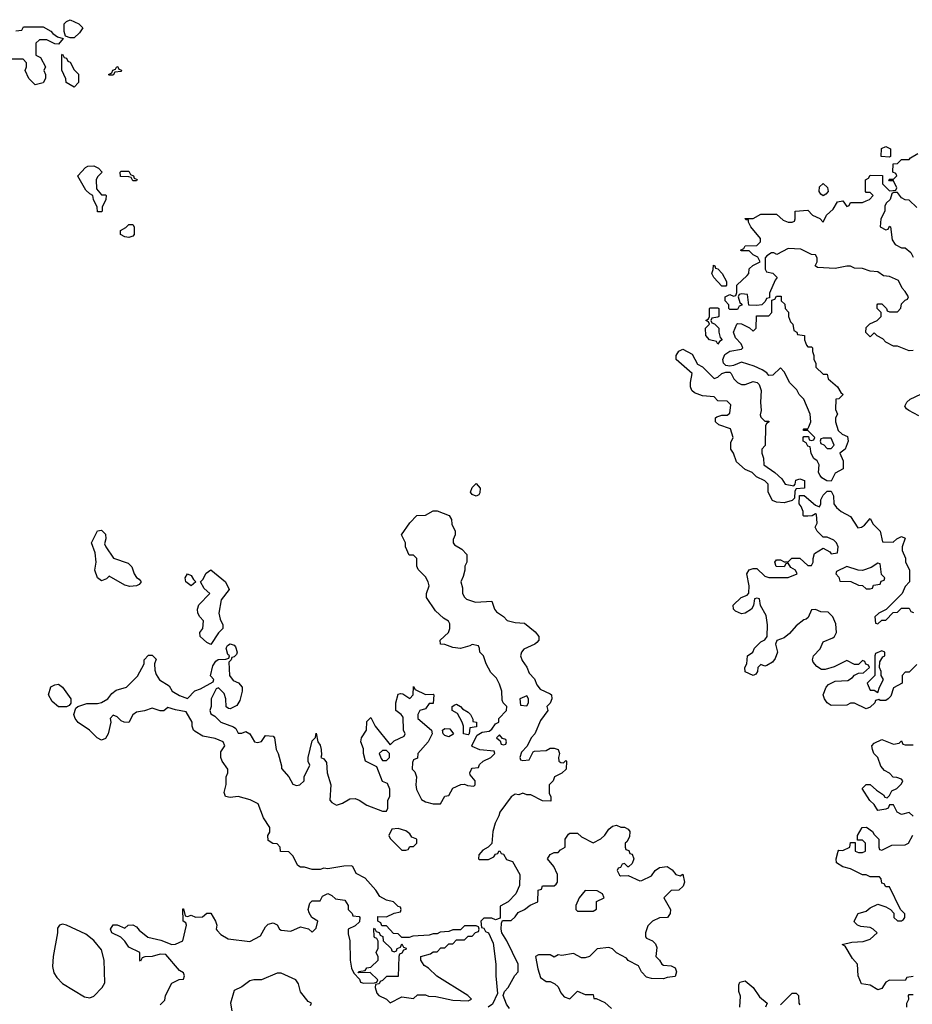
# Model space of a CAD drawing. Header units: inches. Extents: x 2601682 to 2755810, y 449311 to 584050.
# Tile 374 of 505: x 2714871 to 2719446, y 501264 to 506311. Entities that reach past the tile are written whole.
import ezdxf

# ---------------------------------------------------------------- set-up
doc = ezdxf.new("R2010")
doc.units = ezdxf.units.IN
doc.header["$MEASUREMENT"] = 0
doc.layers.add('C7510', color=7, linetype='Continuous')

msp = doc.modelspace()

# ---------------------------------------------------------------- linework, layer by layer
at = {"layer": 'C7510', "color": 2}
for points, elevation in [([(2715130, 506218), (2715106, 506226), (2715098, 506250), (2715098, 506290), (2715110, 506302), (2715128.9, 506311.1), (2715174, 506290), (2715194, 506270), (2715176.9, 506243.1), (2715150, 506218)], 2), ([(2715150, 505966), (2715108, 505990), (2715107.3, 506007.3), (2715087.3, 506052.7), (2715086, 506130), (2715090, 506134), (2715098, 506118), (2715110, 506114), (2715118, 506098), (2715130, 506094), (2715150, 506054), (2715171.6, 506031.6), (2715172, 505990)], 2), ([(2715330, 506026), (2715326, 506030), (2715342, 506038), (2715347.3, 506052.7), (2715362, 506058), (2715368.4, 506071.6), (2715374, 506070), (2715378, 506058), (2715392.7, 506052.7), (2715390, 506046), (2715358, 506042), (2715350, 506026)], 2), ([(2719330, 505606), (2719286, 505610), (2719288.7, 505651.3), (2719310, 505662), (2719334, 505650), (2719334, 505610)], 2), ([(2715290, 505414), (2715310, 505414), (2715314, 505410), (2715312, 505390), (2715294, 505350), (2715294, 505330), (2715290, 505326), (2715270, 505326), (2715268, 505350), (2715248, 505390), (2715246, 505410), (2715230, 505418), (2715210, 505438), (2715168.4, 505508.4), (2715168.4, 505511.6), (2715207.3, 505552.7), (2715220.4, 505559.6), (2715250, 505562), (2715274, 505550), (2715294, 505530), (2715270, 505506), (2715262, 505490), (2715263.6, 505443.6)], 2), ([(2715450, 505486), (2715442, 505502), (2715430, 505506), (2715388, 505508), (2715386, 505530), (2715390, 505534), (2715430, 505534), (2715438, 505518), (2715454, 505510), (2715458, 505498), (2715472.7, 505492.7), (2715470, 505486)], 2), ([(2718990, 505408), (2718976.4, 505416.4), (2718968, 505430), (2718970, 505454), (2718990, 505472), (2719011.6, 505451.6), (2719014, 505430), (2719003.6, 505416.4)], 2), ([(2715430, 505195.3), (2715410, 505198), (2715388, 505210), (2715388, 505230), (2715414.6, 505245.4), (2715430, 505262), (2715450, 505262), (2715458, 505250), (2715458, 505210), (2715450, 505202)], 2), ([(2718470, 504946), (2718428, 504990), (2718418, 505010), (2718426, 505030), (2718427.3, 505052.7), (2718434, 505050), (2718438, 505038), (2718450, 505034), (2718471, 505011), (2718494, 504970), (2718494, 504950), (2718490, 504946)], 2), ([(2718910, 504634), (2718930, 504634), (2718934, 504630), (2718934, 504610), (2718942, 504590), (2718942, 504570), (2718952, 504550), (2718952, 504530), (2718990, 504494), (2719010, 504494), (2719014, 504470), (2719062, 504430), (2719079.6, 504399.6), (2719091.3, 504390), (2719070, 504368), (2719054, 504366), (2719052.7, 504312.7), (2719062, 504290), (2719052, 504270), (2719052, 504250), (2719065.4, 504205.4), (2719086, 504186), (2719114, 504174), (2719118, 504150), (2719102, 504110), (2719074, 504090), (2719092, 504050), (2719091.6, 504008.4), (2719050, 503986), (2719030, 503946), (2719007.3, 503947.3), (2718983.1, 503963.1), (2718974.6, 503974.6), (2718966, 503990), (2718968, 504030), (2718958, 504050), (2718942, 504062), (2718928.4, 504088.4), (2718922, 504122), (2718910, 504126), (2718902, 504142), (2718886, 504150), (2718886, 504170), (2718890, 504174), (2718914, 504174), (2718918, 504158), (2718930, 504154), (2718942, 504158), (2718946, 504170), (2718910, 504206), (2718890, 504206), (2718886, 504210), (2718890, 504214), (2718910, 504214), (2718916.4, 504223.6), (2718926, 504250), (2718922, 504290), (2718890, 504366), (2718866, 504390), (2718854.6, 504414.6), (2718818, 504450), (2718790, 504506), (2718770, 504526), (2718731.3, 504488.7), (2718710, 504488), (2718700.4, 504500.4), (2718676.5, 504516.5), (2718635.5, 504535.5), (2718570, 504555.3), (2718530, 504538), (2718510, 504535.3), (2718490, 504538), (2718478, 504550), (2718475.3, 504570), (2718485.2, 504594.8), (2718510, 504612), (2718570, 504622), (2718578, 504630), (2718568, 504650), (2718540.2, 504680.2), (2718528.9, 504708.9), (2718546, 504750), (2718550, 504754), (2718570, 504752), (2718612, 504732), (2718630, 504714), (2718646, 504730), (2718647.3, 504792.7), (2718710, 504794), (2718726, 504810), (2718726, 504874), (2718742, 504878), (2718750, 504894), (2718774, 504894), (2718774, 504870), (2718792.7, 504852.7), (2718794, 504830), (2718811.6, 504811.6), (2718812, 504790), (2718822, 504762), (2718834, 504750), (2718838, 504718), (2718854, 504710), (2718858, 504698), (2718892.7, 504692.7), (2718894, 504670), (2718903.6, 504643.6)], 2), ([(2718450, 504648), (2718442, 504662), (2718406, 504670), (2718387.3, 504692.7), (2718386, 504730), (2718406, 504750), (2718402, 504762), (2718388, 504770), (2718402, 504778), (2718406, 504790), (2718406, 504830), (2718410, 504834), (2718450, 504834), (2718454, 504830), (2718454, 504790), (2718450, 504786), (2718418, 504782), (2718414, 504770), (2718418, 504758), (2718432.7, 504752.7), (2718454, 504730), (2718454, 504710), (2718462, 504682), (2718472, 504670), (2718458, 504662)], 2), ([(2718430, 504472), (2718450, 504478), (2718470, 504498), (2718490, 504504.7), (2718510, 504504.7), (2718518, 504498), (2718531.3, 504470), (2718550, 504451.3), (2718570, 504441), (2718590, 504441), (2718630, 504456), (2718650.8, 504450.8), (2718661, 504441), (2718670.8, 504410.8), (2718667.3, 504350), (2718672, 504308), (2718666, 504286), (2718670, 504274), (2718690, 504254), (2718710, 504254), (2718712, 504250), (2718698, 504242), (2718694, 504230), (2718691.3, 504128.7), (2718674, 504110), (2718674, 504090), (2718683.6, 504063.6), (2718684.7, 504030), (2718742, 503990), (2718776.9, 503956.9), (2718794, 503930), (2718838, 503922), (2718846, 503930), (2718848.4, 503951.6), (2718870, 503958), (2718894, 503950), (2718894, 503910), (2718850, 503906), (2718844.7, 503895.3), (2718842, 503858), (2718830, 503846), (2718790, 503835.3), (2718750, 503838), (2718730, 503846), (2718708, 503890), (2718708, 503930), (2718690, 503948), (2718648, 503968), (2718626, 503990), (2718590, 504006), (2718544.7, 504044.7), (2718528.9, 504088.9), (2718515.3, 504110), (2718516.4, 504143.6), (2718528, 504170), (2718513.6, 504213.6), (2718454.6, 504234.6), (2718438, 504250), (2718438, 504270), (2718444.7, 504275.3), (2718470, 504284.7), (2718496.4, 504283.6), (2718510, 504294), (2718516.4, 504336.4), (2718496.4, 504356.4), (2718450, 504358), (2718430, 504378), (2718370, 504384), (2718330, 504399), (2718315.3, 504410), (2718309, 504430), (2718309, 504451), (2718318, 504498), (2718235.3, 504570), (2718235.3, 504590), (2718250, 504612), (2718270, 504622), (2718316.9, 504596.9), (2718344.7, 504544.7), (2718370, 504532)], 2), ([(2719030, 504166), (2718990, 504166), (2718978, 504162), (2718974, 504150), (2718978, 504138), (2718992.7, 504132.7), (2719010, 504114), (2719030, 504114), (2719046, 504130)], 2), ([(2717210, 503868.7), (2717190, 503878), (2717182, 503890), (2717190, 503914), (2717210, 503934), (2717231.3, 503910), (2717230, 503886), (2717223.6, 503876.4)], 2), ([(2715434.4, 503405.6), (2715410, 503412.7), (2715330, 503458), (2715315.3, 503444.7), (2715290, 503435.3), (2715268.7, 503450), (2715255.3, 503490), (2715262, 503530), (2715258, 503578), (2715238, 503630), (2715270, 503692), (2715290, 503694), (2715310, 503674), (2715312, 503650), (2715305.4, 503625.4), (2715311.3, 503610), (2715351.3, 503551.3), (2715426, 503526), (2715446, 503506), (2715458, 503470), (2715470, 503452), (2715483.6, 503443.6), (2715494, 503430), (2715483.6, 503416.4), (2715470, 503408.7)], 2), ([(2719270, 503526), (2719236, 503504), (2719190, 503488), (2719168.9, 503488.9), (2719110, 503508), (2719058, 503482), (2719054, 503470), (2719070, 503454), (2719074, 503434), (2719131.1, 503431.1), (2719170, 503412), (2719191.6, 503411.6), (2719210, 503394), (2719230, 503394), (2719242, 503398), (2719247.3, 503412.7), (2719282, 503418), (2719287.3, 503432.7), (2719302, 503438), (2719306, 503450), (2719288, 503468), (2719282, 503522)], 2), ([(2715850, 503108), (2715830, 503118), (2715795.3, 503150), (2715794, 503170), (2715809.3, 503190.7), (2715813.2, 503230), (2715794, 503250), (2715784, 503270), (2715782, 503290), (2715788.9, 503311.1), (2715846, 503370), (2715816.4, 503396.4), (2715798, 503430), (2715810, 503442), (2715826.3, 503473.7), (2715850, 503492), (2715924.7, 503430), (2715944.7, 503390), (2715902.8, 503337.2), (2715890.8, 503270), (2715898, 503238), (2715911.3, 503210), (2715912, 503190), (2715890, 503168)], 2), ([(2715750, 503408.7), (2715722, 503430), (2715718, 503450), (2715730, 503471.3), (2715750, 503462), (2715761, 503441), (2715774, 503430)], 2), ([(2719290, 503075.3), (2719258, 503062), (2719254, 503050), (2719254, 502950), (2719214, 502910), (2719230, 502874), (2719250, 502874), (2719270, 502862), (2719278, 502890), (2719298, 502930), (2719286, 502950), (2719286, 502970), (2719278, 502990), (2719280.4, 503019.6), (2719295.3, 503044.7), (2719306, 503050), (2719306, 503070)], 2), ([(2715070, 502788.7), (2715036.5, 502816.5), (2715019, 502850), (2715030, 502892), (2715050, 502902), (2715070, 502904.7), (2715090.7, 502890.7), (2715132, 502830), (2715132, 502808), (2715123.6, 502796.4), (2715110, 502788.7)], 2), ([(2717470, 502846), (2717434, 502830), (2717438, 502798), (2717470, 502794), (2717478, 502810), (2717478, 502830)], 2), ([(2717170, 502646), (2717146, 502650), (2717146, 502690), (2717138, 502710), (2717115.3, 502755.3), (2717088, 502770), (2717088, 502790), (2717100.4, 502799.6), (2717110, 502802), (2717130.9, 502790.9), (2717139.6, 502779.6), (2717170, 502762), (2717182, 502750), (2717194, 502726), (2717194, 502714), (2717212, 502710), (2717212.7, 502687.3), (2717178, 502682), (2717174, 502650)], 2), ([(2717070, 502635.3), (2717050, 502642), (2717042, 502650), (2717038, 502670), (2717050, 502678), (2717076, 502676), (2717094, 502650), (2717090, 502648)], 2), ([(2717330, 502646), (2717314, 502630), (2717334, 502614), (2717338, 502598), (2717350, 502594), (2717362, 502598), (2717366, 502610), (2717362, 502622), (2717346, 502626)], 2), ([(2716750, 502566), (2716730, 502566), (2716714, 502550), (2716723.6, 502523.6), (2716730, 502514), (2716750, 502514), (2716766, 502530), (2716766, 502550)], 2), ([(2716810, 502166), (2716778, 502162), (2716762, 502130), (2716770, 502114), (2716830, 502054), (2716850, 502054), (2716862, 502058), (2716870, 502074), (2716890, 502074), (2716906, 502090), (2716906, 502110), (2716881.2, 502121.2), (2716870, 502138), (2716850, 502154)], 2), ([(2717770, 501848), (2717738, 501810), (2717722, 501770), (2717722, 501750), (2717730, 501742), (2717810, 501742), (2717827.3, 501752.7), (2717828, 501792), (2717866, 501810), (2717858, 501830), (2717830, 501846)], 2), ([(2715090, 501675.3), (2715074, 501670), (2715064.7, 501655.3), (2715064, 501630), (2715041.6, 501510), (2715038.5, 501458.5), (2715045.8, 501425.8), (2715061.1, 501401.1), (2715090, 501371), (2715202, 501302), (2715230, 501298), (2715250, 501306), (2715294, 501350), (2715306.3, 501373.7), (2715302.9, 501490), (2715290, 501544), (2715251.2, 501591.2), (2715210, 501623.7), (2715110, 501669.2)], 6)]:
    msp.add_lwpolyline(points, close=True, dxfattribs=dict(at, elevation=elevation))
at = {"layer": 'C7510', "color": 2, "elevation": 2}
for points in [[(2714850, 506254), (2714882, 506258), (2714890, 506274), (2714990, 506274), (2715030, 506252), (2715039.6, 506239.6), (2715063.6, 506223.6), (2715094, 506214), (2715070, 506186), (2715050, 506188), (2715010, 506208), (2714972.7, 506207.3), (2714954, 506190), (2714954, 506130), (2714976.9, 506116.9), (2715002, 506070), (2714994, 506050), (2715002, 506030), (2715002, 506010), (2714990, 505988), (2714950, 505978), (2714918, 506010), (2714898, 506050), (2714906, 506070), (2714906, 506090), (2714888, 506108), (2714810, 506108.7)], [(2719450, 504615.3), (2719430, 504614), (2719370, 504638), (2719350, 504638), (2719310, 504658), (2719294.6, 504674.6), (2719266, 504690), (2719250, 504706), (2719230, 504686), (2719208.4, 504708.4), (2719210, 504734), (2719228.4, 504751.6), (2719266, 504770), (2719286, 504790), (2719286, 504810), (2719266, 504830), (2719266, 504850), (2719270, 504854), (2719290, 504854), (2719314, 504830), (2719318, 504818), (2719330, 504814), (2719370, 504814), (2719387.3, 504832.7), (2719390, 504854), (2719410, 504874), (2719422, 504878), (2719426, 504890), (2719410, 504918), (2719394.6, 504934.6), (2719374.6, 504974.6), (2719330, 504995.3), (2719298, 504998), (2719270, 505018), (2719230, 505022), (2719190, 505035.3), (2719150, 505038), (2719130, 505048), (2719110, 505048), (2719050, 505035.3), (2718960.4, 505040.4), (2718948, 505050), (2718958, 505070), (2718958, 505090), (2718950, 505106), (2718930, 505108), (2718874.6, 505134.6), (2718810, 505138), (2718751.6, 505108.4), (2718736.4, 505116.4), (2718723.6, 505116.4), (2718699.6, 505100.4), (2718692, 505090), (2718692.7, 505032.7), (2718698, 505018), (2718731.6, 505011.6), (2718754, 504990), (2718743.6, 504976.4), (2718714, 504910), (2718714, 504886), (2718698, 504882), (2718692.7, 504867.3), (2718674, 504850), (2718650, 504846), (2718607.3, 504847.3), (2718602, 504902), (2718570, 504906), (2718558, 504902), (2718554, 504890), (2718562, 504862), (2718572.7, 504852.7), (2718572.7, 504847.3), (2718558, 504842), (2718550, 504826), (2718510, 504826), (2718506, 504830), (2718506, 504850), (2718486, 504870), (2718486, 504890), (2718510, 504902), (2718530, 504894), (2718542, 504898), (2718547.3, 504912.7), (2718546, 504950), (2718600.4, 504999.6), (2718608, 505010), (2718610, 505034), (2718628.4, 505051.6), (2718666, 505070), (2718654.6, 505094.6), (2718630, 505106), (2718610, 505126), (2718570, 505126), (2718566, 505130), (2718582, 505138), (2718590, 505152), (2718650, 505154), (2718667.3, 505172.7), (2718668, 505190), (2718618, 505250), (2718606, 505274), (2718606, 505286), (2718594, 505286), (2718587.3, 505292.7), (2718630, 505292), (2718670, 505314), (2718750, 505314), (2718783.6, 505283.6), (2718810, 505274), (2718830, 505274), (2718842, 505278), (2718846, 505290), (2718846, 505330), (2718910, 505334), (2718934, 505310), (2718972.7, 505292.7), (2718990, 505274), (2719006, 505310), (2719040.4, 505339.6), (2719062, 505378), (2719090, 505382), (2719110, 505354), (2719122, 505358), (2719130, 505374), (2719190, 505374), (2719210, 505382), (2719226, 505390), (2719246, 505410), (2719230, 505426), (2719210, 505426), (2719206, 505430), (2719206, 505490), (2719222, 505498), (2719230, 505514), (2719292.7, 505512.7), (2719294, 505470), (2719330, 505434), (2719362, 505438), (2719366, 505450), (2719350, 505486), (2719330, 505486), (2719326, 505490), (2719330, 505494), (2719350, 505494), (2719366, 505510), (2719362, 505522), (2719346, 505530), (2719347.3, 505572.7), (2719370, 505574), (2719390, 505594), (2719430, 505594), (2719436.4, 505603.6), (2719474.6, 505625.4)], [(2719468.9, 505348.9), (2719430, 505386), (2719410, 505388), (2719390, 505398), (2719370, 505426), (2719350, 505426), (2719342, 505418), (2719332, 505390), (2719312, 505370), (2719305.4, 505354.6), (2719304.7, 505330), (2719284.7, 505290), (2719282, 505250), (2719310, 505234), (2719322, 505238), (2719330, 505252), (2719334, 505250), (2719343.6, 505183.6), (2719358, 505158), (2719390, 505142), (2719410, 505142), (2719438, 505118), (2719450, 505094)], [(2719480.4, 504280.4), (2719428.4, 504308.4), (2719416.4, 504316.4), (2719408, 504330), (2719418, 504350), (2719434.6, 504365.4), (2719490, 504392)], [(2719470, 503006), (2719430, 502966), (2719410, 502966), (2719394, 502950), (2719394, 502910), (2719350, 502886), (2719336, 502844), (2719322, 502830), (2719310, 502822), (2719282, 502822), (2719274, 502826), (2719258, 502822), (2719254, 502810), (2719230, 502788), (2719210, 502778), (2719150, 502808), (2719130, 502808), (2719110, 502798), (2719030, 502795.3), (2719009.2, 502809.2), (2718995.3, 502830), (2718988.7, 502850), (2719004, 502890), (2719016.5, 502903.5), (2719050, 502921), (2719116.4, 502923.6), (2719140.4, 502939.6), (2719150, 502952), (2719170, 502962), (2719196.4, 502963.6), (2719226, 502990), (2719222, 503002), (2719207.3, 503007.3), (2719202, 503022), (2719190, 503026), (2719170, 503006), (2719150, 503006), (2719110, 503026), (2719045.4, 502994.6), (2718999.8, 502980.2), (2718980.2, 502980.2), (2718956.4, 502996.4), (2718938, 503018), (2718935.3, 503030), (2718939, 503050), (2718973.6, 503086.4), (2718990, 503122), (2719038, 503142), (2719048, 503150), (2719058, 503170), (2719054.6, 503214.6), (2719038, 503250), (2719014, 503274), (2718976.4, 503276.4), (2718950, 503288), (2718930, 503286), (2718912.7, 503247.3), (2718902, 503238), (2718890, 503235.3), (2718850, 503204), (2718815.9, 503164.1), (2718790, 503142), (2718751.6, 503128.4), (2718744.7, 503110), (2718754.8, 503070), (2718743.5, 503036.5), (2718730, 503018), (2718699.6, 503000.4), (2718690, 502998), (2718670, 503006), (2718654, 502990), (2718652, 502970), (2718643.6, 502956.4), (2718630, 502949), (2718589, 502969), (2718588, 502990), (2718598, 503010), (2718602, 503050), (2718628, 503070), (2718638, 503090), (2718670, 503122), (2718690, 503132), (2718702, 503150), (2718704, 503210), (2718696.4, 503256.4), (2718668.4, 503308.4), (2718662, 503342), (2718650, 503346), (2718638, 503342), (2718631.6, 503308.4), (2718622, 503290), (2718590, 503269), (2718570, 503265.2), (2718540.2, 503280.2), (2718528.7, 503290), (2718528, 503310), (2718568, 503350), (2718599, 503361), (2718608.7, 503371.3), (2718609.2, 503410), (2718597.2, 503470), (2718609.3, 503490.7), (2718630, 503498.8), (2718650, 503498), (2718690, 503458), (2718710, 503452), (2718810, 503452), (2718855.3, 503470), (2718848, 503490), (2718824, 503504), (2718810, 503526), (2718798, 503522), (2718790, 503506), (2718748.7, 503508.7), (2718742, 503530), (2718750, 503542), (2718770, 503542), (2718790, 503532), (2718810, 503532), (2718829.2, 503550.8), (2718870, 503551.3), (2718910, 503514), (2718930, 503514), (2718938, 503530), (2718938, 503550), (2718945.2, 503574.8), (2718990, 503602), (2719023.6, 503583.6), (2719030, 503574), (2719062, 503578), (2719066, 503610), (2719058, 503630), (2719043.1, 503643.1), (2719010, 503658), (2718990, 503658), (2718958, 503690), (2718948, 503710), (2718958, 503730), (2718955.3, 503775.3), (2718950, 503778), (2718932, 503768), (2718910, 503766), (2718890, 503766), (2718886, 503770), (2718886, 503790), (2718876.4, 503816.4), (2718866, 503830), (2718868, 503872), (2718891.6, 503871.6), (2718950, 503822), (2718970, 503814), (2718978, 503830), (2718978, 503850), (2718990, 503874), (2719010, 503894), (2719030, 503894), (2719042, 503870), (2719044.7, 503830), (2719058, 503810), (2719082, 503790), (2719130, 503764.7), (2719166.8, 503706.8), (2719186, 503710), (2719200.4, 503719.6), (2719230, 503754), (2719245.4, 503725.4), (2719282, 503690), (2719294, 503634), (2719347.3, 503632.7), (2719366, 503650), (2719390, 503662), (2719410, 503654), (2719394, 503610), (2719394, 503590), (2719411.6, 503551.6), (2719412, 503530), (2719431.1, 503491.1), (2719432, 503430), (2719410, 503406), (2719394, 503370), (2719372.7, 503347.3), (2719312.7, 503287.3), (2719274, 503270), (2719254, 503250), (2719258, 503218), (2719270, 503214), (2719290, 503234), (2719310, 503234), (2719347.3, 503272.7), (2719370, 503274), (2719390, 503294), (2719430, 503294), (2719438, 503278), (2719452.7, 503272.7)], [(2715590, 501262), (2715615.3, 501284.7), (2715618, 501310), (2715650, 501372), (2715688.4, 501391.6), (2715710, 501394), (2715715.3, 501410), (2715710, 501426), (2715690, 501438), (2715619, 501519), (2715590, 501522), (2715550, 501508.7), (2715512.7, 501507.3), (2715498, 501502), (2715490, 501486), (2715486, 501490), (2715486, 501530), (2715430, 501558), (2715410, 501588), (2715388.7, 501608.7), (2715342, 501630), (2715335.3, 501650), (2715350, 501671.3), (2715370, 501671.3), (2715410, 501654), (2715426, 501670), (2715450, 501671.3), (2715470, 501662), (2715483.5, 501643.5), (2715528.1, 501608.1), (2715593.7, 501593.7), (2715650, 501571.3), (2715670, 501572), (2715706, 501590), (2715726, 501670), (2715722, 501682), (2715708, 501690), (2715706, 501754), (2715710, 501754), (2715718, 501718), (2715730, 501714), (2715750, 501722), (2715771.6, 501711.6), (2715808, 501712), (2715830, 501732), (2715850, 501732), (2715874.8, 501690), (2715881, 501670), (2715878, 501650), (2715882, 501642), (2715902, 501622), (2715939.6, 501599.6), (2716050, 501586), (2716105.2, 501614.8), (2716130, 501662), (2716144.7, 501675.3), (2716170, 501682), (2716191.1, 501671.1), (2716202, 501650), (2716210, 501644.7), (2716260.4, 501639.6), (2716310, 501661), (2716351.6, 501651.6), (2716370, 501634), (2716390, 501654), (2716398, 501690), (2716368.9, 501708.9), (2716353.6, 501733.6), (2716349, 501750), (2716358, 501782), (2716370, 501794), (2716410, 501794), (2716422, 501818), (2716450, 501832), (2716470, 501822), (2716490, 501804.7), (2716538, 501798), (2716554, 501770), (2716554, 501750), (2716574, 501730), (2716578, 501718), (2716610, 501714), (2716614, 501710), (2716612.7, 501687.3), (2716590, 501666), (2716554, 501650), (2716554, 501626), (2716562, 501590), (2716564.7, 501490), (2716572, 501450), (2716583.6, 501423.6), (2716612.7, 501392.7), (2716618, 501378), (2716632.7, 501372.7), (2716690, 501374), (2716702, 501378), (2716706, 501390), (2716667.3, 501427.3), (2716606, 501426), (2716608.4, 501431.6), (2716642, 501438), (2716650, 501452), (2716670, 501454), (2716708, 501490), (2716707.3, 501507.3), (2716698, 501530), (2716707.3, 501552.7), (2716707.3, 501587.3), (2716702, 501602), (2716690, 501606), (2716688, 501612), (2716686, 501650), (2716690, 501654), (2716698, 501638), (2716712.7, 501632.7), (2716718, 501618), (2716732.7, 501612.7), (2716734, 501590), (2716774, 501550), (2716778, 501538), (2716790, 501534), (2716802, 501538), (2716806, 501550), (2716822, 501558), (2716830, 501574), (2716838, 501558), (2716851.6, 501551.6), (2716850, 501546), (2716838, 501542), (2716830, 501526), (2716818, 501522), (2716814, 501510), (2716810, 501406), (2716750, 501406), (2716730, 501386), (2716718, 501382), (2716714, 501370), (2716694, 501366), (2716692, 501350), (2716701, 501321), (2716712, 501310), (2716750.9, 501290.9), (2716770, 501272), (2716830, 501302), (2716890, 501294), (2716910, 501312), (2716950, 501312), (2716965.4, 501305.4), (2717003.6, 501303.6), (2717090, 501284.7), (2717170, 501282), (2717186, 501290), (2717168, 501310), (2717009, 501409), (2716966, 501450), (2716943.1, 501463.1), (2716926, 501490), (2716926, 501510), (2716976.4, 501523.6), (2716990, 501534), (2717010, 501534), (2717030, 501554), (2717050, 501554), (2717070, 501574), (2717090, 501574), (2717110, 501594), (2717150, 501594), (2717170, 501614), (2717190, 501614), (2717207.3, 501632.7), (2717222, 501638), (2717226, 501650), (2717222, 501662), (2717210, 501666), (2717150, 501666), (2717130, 501646), (2717090, 501646), (2717070, 501638), (2717025.4, 501634.6), (2717010, 501626), (2716990, 501626), (2716970, 501618), (2716886, 501614), (2716867.3, 501607.3), (2716830, 501606), (2716810, 501626), (2716787.3, 501627.3), (2716750, 501666), (2716727.3, 501667.3), (2716722, 501682), (2716706, 501690), (2716706, 501714), (2716750, 501712), (2716790, 501732), (2716822, 501738), (2716826, 501750), (2716822, 501762), (2716810, 501766), (2716786, 501790), (2716750, 501798), (2716716.4, 501816.4), (2716695.3, 501850), (2716642, 501910), (2716595.3, 501935.3), (2716578, 501970), (2716570, 501974), (2716532.9, 501972.9), (2716450, 501959), (2716430, 501962), (2716410, 501955.3), (2716370, 501955.3), (2716330, 501968), (2716310, 501968), (2716296.4, 501976.4), (2716270, 502026), (2716250, 502046), (2716207.3, 502047.3), (2716206, 502070), (2716190, 502086), (2716168.4, 502088.4), (2716144, 502104), (2716142, 502130), (2716153.2, 502146.8), (2716153.2, 502170), (2716119.5, 502219.5), (2716092.5, 502292.5), (2716051.6, 502311.6), (2715990, 502328.7), (2715950, 502324), (2715926, 502330), (2715918, 502350), (2715928.9, 502391.1), (2715929, 502430), (2715938, 502450), (2715938, 502470), (2715909, 502510), (2715901.2, 502530), (2715901.2, 502558.8), (2715922, 502590), (2715914, 502610), (2715872.7, 502627.3), (2715810, 502639), (2715770, 502662), (2715762, 502670), (2715755.3, 502690), (2715755.3, 502710), (2715724, 502764), (2715670, 502773.2), (2715630, 502786), (2715610, 502769), (2715590, 502769), (2715550, 502782), (2715510, 502768.7), (2715470, 502762), (2715450, 502748), (2715430, 502708.7), (2715406, 502710), (2715390, 502718), (2715370, 502738), (2715350, 502746), (2715334, 502730), (2715338, 502710), (2715324.7, 502650), (2715310, 502626), (2715290, 502618), (2715268, 502630), (2715228, 502670), (2715170, 502708.7), (2715155.3, 502730), (2715148.7, 502750), (2715158, 502782), (2715168.4, 502791.6), (2715214.6, 502805.4), (2715270, 502806), (2715290, 502811.3), (2715322, 502830), (2715342, 502858), (2715364.7, 502875.3), (2715418, 502890), (2715473.6, 502946.4), (2715508, 503010), (2715508, 503030), (2715530, 503054), (2715550, 503054), (2715570, 503034), (2715562, 503010), (2715563.6, 502976.4), (2715570, 502954), (2715587.1, 502927.1), (2715636.9, 502896.9), (2715652, 502870), (2715690, 502846.8), (2715730, 502832), (2715769, 502871), (2715798, 502882), (2715862, 502918), (2715866, 502930), (2715848.7, 502948.7), (2715860.4, 502999.6), (2715876.4, 503023.6), (2715888.4, 503031.6), (2715927.3, 503032.7), (2715942, 503038), (2715946, 503050), (2715938, 503058), (2715928.7, 503090), (2715936.4, 503103.6), (2715950, 503112), (2715970, 503104.7), (2715976.8, 503096.8), (2715984.7, 503070), (2715982, 503058), (2715970, 503046), (2715958, 503042), (2715954, 503030), (2715942, 503018), (2715946, 502950), (2715964, 502924), (2715992.8, 502912.8), (2716010.5, 502890.5), (2716010.6, 502869.4), (2715998.8, 502821.2), (2715983.6, 502796.4), (2715950, 502778), (2715940.4, 502780.4), (2715928.4, 502788.4), (2715928, 502830), (2715918, 502858), (2715890, 502886), (2715878, 502882), (2715852, 502830), (2715852, 502790), (2715844.7, 502770), (2715850, 502754), (2715870, 502742), (2715902, 502710), (2715967.3, 502687.3), (2715978.8, 502678.8), (2715990, 502654), (2716010, 502654), (2716030, 502662), (2716050.9, 502650.9), (2716074, 502610), (2716090, 502606), (2716110, 502612), (2716130, 502642), (2716170, 502638), (2716176, 502630), (2716184.7, 502570), (2716194.8, 502550), (2716212.7, 502487.3), (2716212.7, 502472.7), (2716250.9, 502430.9), (2716270, 502392), (2716290, 502386), (2716306, 502390), (2716328, 502410), (2716328.9, 502431.1), (2716358, 502490), (2716349.1, 502509.1), (2716349, 502530), (2716370, 502614), (2716387.3, 502632.7), (2716390, 502654), (2716398, 502610), (2716410, 502592), (2716416, 502570), (2716418, 502542), (2716414, 502530), (2716430, 502522), (2716443.6, 502503.6), (2716446.8, 502450), (2716466, 502390), (2716461, 502310), (2716470, 502298), (2716494.6, 502285.4), (2716524.7, 502295.3), (2716563.2, 502316.8), (2716590, 502318.8), (2716610.6, 502310.6), (2716650, 502284.7), (2716730, 502254), (2716750, 502254), (2716758, 502270), (2716758, 502310), (2716768, 502330), (2716767.3, 502367.3), (2716755.3, 502395.3), (2716730, 502406), (2716702, 502482), (2716644, 502510), (2716633.2, 502550), (2716633.6, 502573.6), (2716619, 502610), (2716622, 502630), (2716648.7, 502670), (2716650, 502714), (2716670, 502734), (2716692, 502690), (2716770, 502594), (2716790, 502614), (2716842, 502638), (2716846, 502650), (2716838, 502670), (2716836.4, 502736.4), (2716826, 502750), (2716798, 502770), (2716798, 502810), (2716810, 502854), (2716822, 502858), (2716835.3, 502855.3), (2716870, 502832), (2716888, 502850), (2716890, 502894), (2716898, 502878), (2716950, 502852), (2716990, 502854), (2716994, 502850), (2716990, 502806), (2716970, 502806), (2716950, 502778), (2716922, 502770), (2716912, 502750), (2716912, 502730), (2716982, 502670), (2716984.7, 502650), (2716964.7, 502610), (2716912, 502550), (2716910, 502526), (2716890, 502518), (2716883.6, 502503.6), (2716882, 502470), (2716896, 502456), (2716904.7, 502430), (2716901, 502390), (2716905.4, 502365.4), (2716930, 502314), (2716950, 502302), (2716990, 502292), (2717027.3, 502292.7), (2717050, 502332), (2717070, 502334), (2717090, 502372), (2717131.6, 502391.6), (2717150, 502392), (2717165.4, 502385.4), (2717198, 502382), (2717206, 502390), (2717206, 502410), (2717180.4, 502440.4), (2717178, 502450), (2717186, 502470), (2717190, 502474), (2717222, 502478), (2717227.3, 502492.7), (2717246, 502510), (2717286, 502530), (2717306, 502550), (2717302, 502562), (2717228.4, 502568.4), (2717190, 502586), (2717188.4, 502591.6), (2717216.4, 502643.6), (2717240.4, 502659.6), (2717276.4, 502663.6), (2717290, 502674), (2717310, 502702), (2717326, 502710), (2717326, 502730), (2717366, 502770), (2717368, 502790), (2717348, 502810), (2717343.1, 502823.1), (2717342, 502870), (2717330, 502906), (2717315.3, 502935.3), (2717285.6, 502965.6), (2717262, 503010), (2717248, 503050), (2717228.7, 503070), (2717228, 503088), (2717222, 503102), (2717190, 503108), (2717178.8, 503101.2), (2717130, 503088.7), (2717090, 503094), (2717050, 503108.7), (2717028, 503110), (2717026, 503130), (2717068.7, 503170), (2717075.3, 503190), (2717074.6, 503214.6), (2717068.4, 503228.4), (2717043.1, 503243.1), (2717001.5, 503281.5), (2716955.3, 503350), (2716955.3, 503370), (2716968.7, 503410), (2716964, 503430), (2716950, 503455.3), (2716913.6, 503493.6), (2716906, 503510), (2716906, 503550), (2716890, 503566), (2716867.3, 503567.3), (2716848.9, 503608.9), (2716848, 503630), (2716828, 503670), (2716870, 503732), (2716906, 503770), (2716950, 503772), (2716990, 503794), (2717010, 503794), (2717071.3, 503770), (2717084.7, 503750), (2717086, 503726), (2717102, 503690), (2717102, 503670), (2717092.7, 503647.3), (2717092, 503630), (2717099.6, 503619.6), (2717136.9, 503596.9), (2717162, 503570), (2717162, 503530), (2717152, 503510), (2717152, 503490), (2717143.6, 503456.4), (2717132, 503430), (2717139.8, 503399.8), (2717141, 503370), (2717150, 503352), (2717161, 503341), (2717206.4, 503326.4), (2717290, 503331.3), (2717304.7, 503290), (2717315.3, 503275.3), (2717350, 503252), (2717370, 503232), (2717410, 503221), (2717458, 503218), (2717513.2, 503173.2), (2717531.3, 503150), (2717531, 503130), (2717521.4, 503118.6), (2717510.5, 503109.5), (2717455.3, 503084.7), (2717442, 503070), (2717438, 503050), (2717446, 503026), (2717470, 502992), (2717482, 502962), (2717510, 502932), (2717522, 502902), (2717538.8, 502878.8), (2717590, 502856), (2717596, 502850), (2717598.8, 502830), (2717590, 502808), (2717572, 502790), (2717578, 502770), (2717540.7, 502719.3), (2717512, 502650), (2717492, 502630), (2717472.7, 502587.3), (2717443.6, 502556.4), (2717434, 502530), (2717438, 502518), (2717450, 502514), (2717482, 502518), (2717502, 502558), (2717510, 502562), (2717570, 502564.7), (2717590, 502578), (2717610, 502578), (2717631.3, 502570), (2717638, 502550), (2717632, 502530), (2717634, 502510), (2717643.6, 502503.6), (2717658, 502502), (2717670, 502514), (2717674, 502510), (2717672, 502470), (2717650, 502448.7), (2717612, 502430), (2717604.7, 502410), (2717584.7, 502390), (2717584.7, 502344.7), (2717594, 502330), (2717594, 502306), (2717550, 502308), (2717490, 502338), (2717470, 502338), (2717450, 502346), (2717430, 502338), (2717410, 502342), (2717390, 502328), (2717331.3, 502250), (2717326.8, 502230), (2717307.1, 502192.9), (2717296, 502150), (2717291, 502089), (2717271.1, 502068.9), (2717245.4, 502054.6), (2717224.7, 502030), (2717222, 502010), (2717226.4, 502006.4), (2717273.6, 502006.4), (2717300.4, 502019.6), (2717310, 502034), (2717322, 502038), (2717326, 502050), (2717331.6, 502051.6), (2717338, 502038), (2717350, 502034), (2717366, 502006), (2717396.9, 501996.9), (2717434, 501930), (2717432.7, 501872.7), (2717414, 501830), (2717374, 501790), (2717332.7, 501767.3), (2717334, 501706), (2717310, 501698), (2717290, 501706), (2717250, 501706), (2717234, 501690), (2717238, 501658), (2717250, 501654), (2717258, 501638), (2717274, 501630), (2717296.9, 501576.9), (2717311.3, 501470), (2717311.3, 501410), (2717319.8, 501320.2), (2717294.8, 501265.2), (2717272, 501250)], [(2719450, 502228), (2719430, 502248), (2719390, 502238), (2719368.7, 502250), (2719350, 502286), (2719330, 502286), (2719322, 502270), (2719310, 502264), (2719270, 502258), (2719250, 502288), (2719229.1, 502309.1), (2719188.7, 502370), (2719209.2, 502390.8), (2719230.8, 502390.8), (2719262, 502362), (2719298, 502338), (2719305.4, 502325.4), (2719318, 502322), (2719330, 502334), (2719342, 502358), (2719366, 502370), (2719390, 502394), (2719398, 502410), (2719390, 502418), (2719367.3, 502427.3), (2719348.4, 502428.4), (2719328.4, 502448.4), (2719303.1, 502463.1), (2719284.7, 502484.7), (2719268.9, 502528.9), (2719248.7, 502550), (2719242, 502570), (2719238, 502590), (2719250, 502602), (2719290, 502622), (2719350, 502598), (2719378, 502602), (2719390, 502614), (2719398, 502598), (2719410, 502594), (2719450, 502594)], [(2717382, 501242), (2717365.6, 501265.6), (2717348, 501310), (2717355.3, 501330), (2717375.3, 501350), (2717408.4, 501411.6), (2717426, 501430), (2717426, 501470), (2717368, 501590), (2717342, 501630), (2717338, 501650), (2717340.4, 501679.6), (2717346, 501694), (2717390, 501694), (2717410, 501712), (2717425.2, 501734.8), (2717458, 501750), (2717487.3, 501772.7), (2717526, 501790), (2717528, 501850), (2717546, 501854), (2717550, 501872), (2717610, 501872), (2717620.4, 501879.6), (2717628, 501890), (2717628, 501930), (2717608, 501970), (2717575.3, 502010), (2717590, 502032), (2717610, 502042), (2717630, 502042), (2717643.1, 502056.9), (2717666, 502070), (2717666, 502110), (2717683.1, 502136.9), (2717690, 502142), (2717730, 502142), (2717750, 502122), (2717810, 502092), (2717850, 502112), (2717870, 502132), (2717890, 502162), (2717910, 502178), (2717930, 502182), (2717952.7, 502172.7), (2717970, 502172), (2717990, 502162), (2717998, 502150), (2717996.9, 502123.1), (2717983.6, 502096.4), (2717974, 502090), (2717974, 502070), (2717978, 502058), (2717992.7, 502052.7), (2717998, 502038), (2718010, 502034), (2718018, 502010), (2718010, 501986), (2717991.6, 501968.4), (2717988.4, 501968.4), (2717970, 501986), (2717958, 501982), (2717950, 501966), (2717938, 501962), (2717934, 501950), (2717945.4, 501925.4), (2717950, 501922), (2717990, 501924.7), (2718050, 501898), (2718060.4, 501899.6), (2718110, 501922), (2718128, 501950), (2718150, 501964.7), (2718190, 501971), (2718214.4, 501954.4), (2718234, 501930), (2718256.4, 501923.6), (2718270, 501932), (2718278, 501890), (2718271.3, 501870), (2718250, 501849), (2718210, 501848), (2718172, 501810), (2718206, 501750), (2718204.7, 501730), (2718192, 501710), (2718150, 501708), (2718114, 501690), (2718090, 501666), (2718078, 501630), (2718078, 501610), (2718082.8, 501602.8), (2718114, 501590), (2718130, 501574), (2718136, 501556), (2718132, 501510), (2718150.9, 501490.9), (2718162, 501470), (2718170, 501464.7), (2718210, 501462), (2718230.9, 501450.9), (2718238, 501430), (2718230, 501406), (2718190, 501402), (2718170, 501395.3), (2718110, 501397.2), (2718083.7, 501403.7), (2718058, 501430), (2718042, 501462), (2717990, 501488), (2717980.4, 501500.4), (2717930, 501528.7), (2717910, 501548.7), (2717890, 501555.3), (2717830, 501548), (2717790.7, 501509.3), (2717770, 501502), (2717750, 501502), (2717710, 501524), (2717650, 501515.3), (2717630, 501518), (2717610, 501506), (2717590, 501518), (2717530, 501518), (2717514, 501510), (2717526.4, 501446.4), (2717541, 501401), (2717570, 501382), (2717590, 501382), (2717614, 501370), (2717630, 501354), (2717643.6, 501323.6), (2717662, 501302), (2717690, 501292), (2717730, 501331.3), (2717770, 501314), (2717810, 501314), (2717814, 501294), (2717826, 501294), (2717870, 501274), (2717903.6, 501243.6)], [(2719450, 501406), (2719418, 501402), (2719410, 501386), (2719330, 501388.7), (2719310, 501378), (2719290, 501346), (2719270, 501338), (2719230, 501362), (2719186, 501370), (2719168, 501410), (2719166, 501470), (2719139, 501499), (2719102, 501562), (2719086, 501570), (2719136.4, 501583.6), (2719194.6, 501585.4), (2719230, 501598), (2719266, 501630), (2719246, 501650), (2719230, 501658), (2719183.1, 501663.1), (2719166, 501670), (2719150, 501686), (2719148, 501690), (2719168, 501730), (2719210, 501742), (2719230, 501758), (2719270, 501778), (2719310, 501764.7), (2719334, 501750), (2719352, 501732), (2719352, 501710), (2719370, 501692), (2719390, 501692), (2719400.4, 501699.6), (2719408, 501710), (2719407.3, 501727.3), (2719386, 501750), (2719330, 501866), (2719310, 501866), (2719302, 501882), (2719290, 501886), (2719287.3, 501907.3), (2719278, 501918), (2719230, 501918), (2719210, 501928), (2719190, 501928), (2719130, 501958), (2719089.3, 501969.3), (2719058, 501990), (2719055.3, 502010), (2719066, 502050), (2719070, 502054), (2719090, 502052), (2719126, 502070), (2719130, 502094), (2719154, 502094), (2719154, 502050), (2719170, 502042), (2719190, 502042), (2719206, 502050), (2719206, 502090), (2719190, 502106), (2719166, 502106), (2719166, 502130), (2719188.9, 502171.1), (2719211.6, 502171.6), (2719242, 502150), (2719250, 502134), (2719274, 502110), (2719274, 502070), (2719278, 502058), (2719290, 502054), (2719340.4, 502079.6), (2719410, 502082), (2719426, 502090), (2719448.9, 502131.1)], [(2716362, 501258), (2716366, 501270), (2716350, 501278), (2716310, 501328.7), (2716299.3, 501370), (2716285.2, 501390), (2716210, 501423.7), (2716190, 501423.7), (2716110.5, 501389.5), (2716070.7, 501389.3), (2716050, 501384), (2716010, 501354), (2715970, 501335.3), (2715950.8, 501270), (2715958.8, 501230)], [(2718561.2, 501250), (2718565.6, 501305.6), (2718557.2, 501330), (2718556.4, 501363.6), (2718562, 501378), (2718590, 501384.7), (2718630.6, 501350.6), (2718662, 501302), (2718702, 501270), (2718694, 501250)], [(2718770, 501262), (2718830, 501322), (2718850, 501322), (2718862, 501310), (2718864.7, 501270), (2718870, 501262)], [(2719418, 501250), (2719418, 501270), (2719428, 501290), (2719426, 501310), (2719430, 501314), (2719450, 501314)]]:
    msp.add_lwpolyline(points, dxfattribs=at)

doc.saveas('drawing.dxf')
